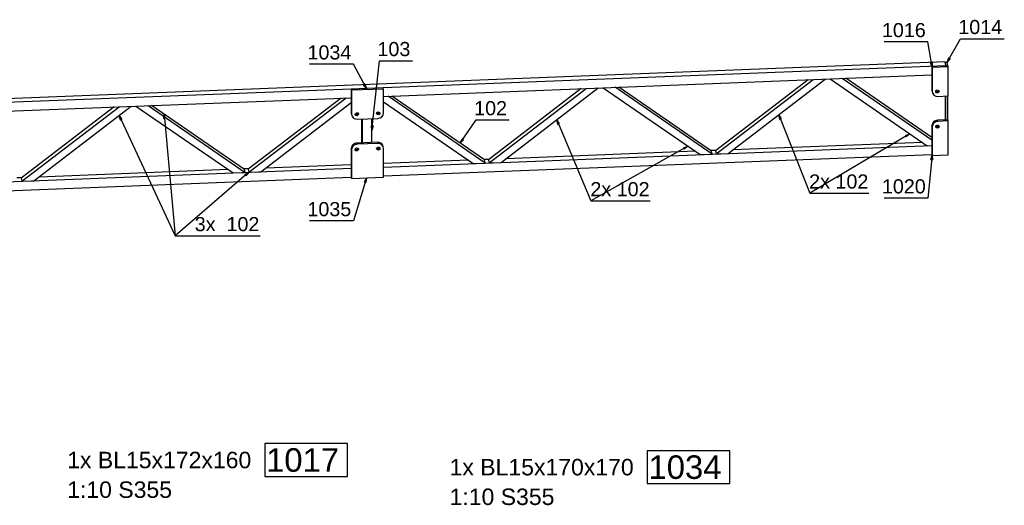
# Model space of a CAD drawing. Header units: millimetres. Extents: x 1814 to 94182, y 11562 to 49454.
# Tile 326 of 656: x 26083 to 26606, y 20624 to 20882. Entities that reach past the tile are written whole.
import ezdxf

# ---------------------------------------------------------------- set-up
doc = ezdxf.new("R2010")
doc.units = ezdxf.units.MM
doc.styles.add('ARIAL', font='arial.ttf')

msp = doc.modelspace()

# ---------------------------------------------------------------- linework, layer by layer
at = {"color": 145, "linetype": 'Continuous', "ltscale": 0.25}
for p, q in [((26574.604, 20859.614), (25510.418, 20817.865)), ((26575.078, 20857.564), (26574.604, 20859.614)), ((26575.62, 20859.363), (26574.671, 20859.326)), ((26574.675, 20859.307), (26575.67, 20859.346)), ((26574.841, 20858.589), (26574.675, 20859.307)), ((26576.002, 20857.91), (26575.67, 20859.346)), ((26575.078, 20857.564), (26275.932, 20845.828)), ((26567.753, 20856.656), (26567.611, 20857.271)), ((26567.611, 20857.271), (26567.611, 20844.519)), ((26576.215, 20856.988), (26567.753, 20856.656)), ((26567.753, 20856.656), (26567.753, 20843.904)), ((26575.007, 20857.871), (26576.002, 20857.91)), ((26576.072, 20857.603), (26575.078, 20857.564)), ((26576.215, 20856.988), (26576.072, 20857.603)), ((26576.215, 20841.503), (26576.215, 20856.988)), ((26276.074, 20841.277), (26567.611, 20852.715)), ((26501.873, 20850.136), (26452.52, 20812.338)), ((26452.9, 20810.698), (26504.53, 20850.24)), ((26459.304, 20810.949), (26510.934, 20850.491)), ((26513.495, 20850.592), (26565.125, 20815.101)), ((26567.611, 20818.046), (26519.899, 20850.843)), ((26567.611, 20819.426), (26521.798, 20850.918)), ((26259.009, 20845.164), (25520.847, 20816.205)), ((26275.932, 20845.828), (26259.009, 20845.164)), ((26259.151, 20844.549), (26259.009, 20845.164)), ((26259.009, 20845.164), (26259.009, 20832.413)), ((26276.074, 20845.213), (26259.151, 20844.549)), ((26259.151, 20844.549), (26259.151, 20831.797)), ((26276.074, 20845.213), (26275.932, 20845.828)), ((26276.074, 20832.461), (26276.074, 20845.213)), ((26381.219, 20845.402), (26331.866, 20807.605)), ((26332.246, 20805.964), (26383.876, 20845.507)), ((26338.65, 20806.216), (26390.28, 20845.758)), ((26392.841, 20845.858), (26444.471, 20810.367)), ((26450.875, 20810.618), (26399.245, 20846.11)), ((26450.496, 20812.259), (26401.144, 20846.184)), ((26567.611, 20844.519), (26567.753, 20843.904)), ((26567.838, 20843.482), (26567.98, 20842.867)), ((25966.973, 20829.151), (26259.009, 20840.608)), ((26253.579, 20840.395), (26204.227, 20802.597)), ((26204.606, 20800.957), (26256.237, 20840.499)), ((26276.074, 20838.452), (26323.817, 20805.634)), ((26330.221, 20805.885), (26278.591, 20841.376)), ((26329.842, 20807.525), (26280.49, 20841.451)), ((26570.739, 20841.288), (26576.215, 20841.503)), ((26574.604, 20841.439), (26574.604, 20828.769)), ((26575.078, 20828.788), (26575.078, 20841.458)), ((26576.073, 20828.822), (26576.073, 20841.497)), ((26132.925, 20835.661), (26083.573, 20797.864)), ((26083.952, 20796.223), (26135.583, 20835.766)), ((26090.357, 20796.475), (26141.987, 20836.017)), ((26144.58, 20836.119), (26196.211, 20800.628)), ((26150.985, 20836.37), (26202.615, 20800.879)), ((26202.236, 20802.519), (26152.884, 20836.444)), ((26211.011, 20801.208), (26259.009, 20837.969)), ((26259.009, 20832.413), (26259.151, 20831.797)), ((26259.236, 20831.375), (26259.378, 20830.76)), ((26262.138, 20829.181), (26273.088, 20829.611)), ((26264.507, 20829.274), (26264.507, 20816.604)), ((26264.981, 20816.622), (26264.981, 20829.292)), ((26269.958, 20816.817), (26269.958, 20829.488)), ((26576.072, 20828.827), (26570.597, 20828.612)), ((26570.597, 20828.612), (26570.739, 20827.997)), ((26576.215, 20828.212), (26570.739, 20827.997)), ((26576.215, 20828.212), (26576.072, 20828.827)), ((26576.215, 20810.152), (26576.215, 20828.212)), ((26567.753, 20825.146), (26567.611, 20825.761)), ((26567.611, 20825.761), (26567.611, 20810.435)), ((26567.753, 20825.146), (26567.753, 20809.82)), ((26259.151, 20813.039), (26259.009, 20813.654)), ((26259.009, 20813.654), (26259.009, 20798.328)), ((26259.151, 20813.039), (26259.151, 20797.713)), ((26272.946, 20816.935), (26261.995, 20816.505)), ((26261.995, 20816.505), (26262.138, 20815.89)), ((26273.088, 20816.319), (26262.138, 20815.89)), ((26272.946, 20816.935), (26273.088, 20816.319)), ((26275.847, 20814.74), (26275.705, 20815.355)), ((26567.611, 20814.991), (26276.074, 20803.554)), ((26276.074, 20798.377), (26276.074, 20813.703)), ((26441.908, 20812.129), (26341.213, 20808.178)), ((26452.805, 20812.556), (26450.212, 20812.455)), ((26450.875, 20810.618), (26450.496, 20812.259)), ((26452.52, 20812.338), (26452.9, 20810.698)), ((26562.562, 20816.862), (26461.867, 20812.912)), ((26565.125, 20815.101), (26567.611, 20815.198)), ((26276.074, 20798.998), (26567.611, 20810.435)), ((26321.254, 20807.395), (26276.074, 20805.623)), ((26332.151, 20807.823), (26329.557, 20807.721)), ((26330.221, 20805.885), (26329.842, 20807.525)), ((26331.866, 20807.605), (26332.246, 20805.964)), ((26444.471, 20810.367), (26450.875, 20810.618)), ((26452.9, 20810.698), (26459.304, 20810.949)), ((26567.611, 20810.435), (26567.753, 20809.82)), ((26567.753, 20809.82), (26576.215, 20810.152)), ((26259.009, 20802.884), (25966.973, 20791.427)), ((26193.648, 20802.389), (26092.919, 20798.437)), ((26204.512, 20802.815), (26201.951, 20802.715)), ((26202.274, 20802.355), (26202.236, 20802.519)), ((26202.615, 20800.879), (26202.274, 20802.355)), ((26204.227, 20802.597), (26204.569, 20801.121)), ((26259.009, 20804.953), (26213.573, 20803.171)), ((26323.817, 20805.634), (26330.221, 20805.885)), ((26332.246, 20805.964), (26338.65, 20806.216)), ((25966.973, 20786.871), (26259.009, 20798.328)), ((26083.858, 20798.082), (26081.297, 20797.981)), ((26083.573, 20797.864), (26083.914, 20796.388)), ((26083.914, 20796.388), (26083.952, 20796.223)), ((26083.952, 20796.223), (26090.357, 20796.475)), ((26196.211, 20800.628), (26202.615, 20800.879)), ((26204.569, 20801.121), (26204.606, 20800.957)), ((26204.606, 20800.957), (26211.011, 20801.208)), ((26259.009, 20798.328), (26259.151, 20797.713)), ((26259.151, 20797.713), (26276.074, 20798.377))]:
    msp.add_line(p, q, dxfattribs=at)
at = {"color": 0, "linetype": 'ByBlock', "lineweight": -2}
for p, q in [((26567.683, 20859.498), (26566.861, 20859.361)), ((26567.682, 20856.963), (26566.861, 20859.361)), ((26567.683, 20859.498), (26567.682, 20856.963)), ((26575.637, 20859.407), (26576.513, 20861.785)), ((26577.237, 20861.372), (26575.637, 20859.407)), ((26577.237, 20861.372), (26576.513, 20861.785)), ((26266.205, 20847.883), (26265.468, 20847.494)), ((26267.003, 20845.477), (26265.468, 20847.494)), ((26266.205, 20847.883), (26267.003, 20845.477)), ((26136.312, 20828.71), (26135.636, 20831.153)), ((26135.636, 20831.153), (26137.068, 20829.061)), ((26136.312, 20828.71), (26137.068, 20829.061)), ((26159.289, 20829.385), (26159.476, 20831.913)), ((26159.289, 20829.385), (26160.119, 20829.461)), ((26159.476, 20831.913), (26160.119, 20829.461)), ((26368.754, 20826.354), (26368.163, 20828.819)), ((26368.163, 20828.819), (26369.521, 20826.679)), ((26486.725, 20829.065), (26486.195, 20831.544)), ((26486.195, 20831.544), (26487.5, 20829.371)), ((26486.725, 20829.065), (26487.5, 20829.371)), ((26269.958, 20823.153), (26269.819, 20825.683)), ((26270.647, 20825.592), (26269.819, 20825.683)), ((26270.647, 20825.592), (26269.958, 20823.153)), ((26368.754, 20826.354), (26369.521, 20826.679)), ((26316.939, 20816.395), (26318.012, 20818.692)), ((26318.698, 20818.219), (26316.939, 20816.395)), ((26318.698, 20818.219), (26318.012, 20818.692)), ((26553.509, 20820.542), (26555.871, 20821.462)), ((26553.509, 20820.542), (26553.935, 20819.826)), ((26555.871, 20821.462), (26553.935, 20819.826)), ((26435.498, 20814.03), (26437.878, 20814.899)), ((26435.498, 20814.03), (26435.908, 20813.305)), ((26437.878, 20814.899), (26435.908, 20813.305)), ((26567.027, 20807.679), (26567.682, 20810.128)), ((26567.027, 20807.679), (26567.856, 20807.599)), ((26567.682, 20810.128), (26567.856, 20807.599)), ((26202.423, 20799.72), (26204.587, 20801.039)), ((26202.423, 20799.72), (26202.968, 20799.089)), ((26204.587, 20801.039), (26202.968, 20799.089)), ((26266.015, 20795.758), (26267.145, 20798.027)), ((26267.145, 20798.027), (26266.812, 20795.514)), ((26266.015, 20795.758), (26266.812, 20795.514))]:
    msp.add_line(p, q, dxfattribs=at)
at = {"color": 7}
for p, q in [((26135.636, 20831.153), (26165.392, 20767.17)), ((26159.476, 20831.913), (26165.392, 20767.17)), ((26368.163, 20828.819), (26386.392, 20785.741)), ((26486.195, 20831.544), (26502.661, 20789.819))]:
    msp.add_line(p, q, dxfattribs=at)
for points in [[(26567.682, 20856.963), (26565.47, 20870.263), (26542.162, 20870.263)], [(26575.637, 20859.407), (26582.764, 20871.913), (26606.072, 20871.913)], [(26269.958, 20823.153), (26274.051, 20860.2), (26291.532, 20860.2)], [(26267.003, 20845.477), (26260.176, 20858.415), (26236.868, 20858.415)], [(26316.939, 20816.395), (26325.446, 20828.771), (26342.927, 20828.771)], [(26555.871, 20821.462), (26502.661, 20789.819), (26534.12, 20789.819)], [(26437.878, 20814.899), (26386.392, 20785.741), (26417.85, 20785.741)], [(26567.682, 20810.128), (26565.47, 20787.243), (26542.162, 20787.243)], [(26204.587, 20801.039), (26165.392, 20767.17), (26210.61, 20767.17)], [(26267.145, 20798.027), (26260.141, 20775.135), (26236.833, 20775.135)]]:
    msp.add_lwpolyline(points, dxfattribs=at)
at = {"color": 4}
for points in [[(26213.094, 20639.311), (26256.941, 20639.311), (26256.941, 20656.811), (26213.094, 20656.811), (26213.094, 20639.311)], [(26416.335, 20635.517), (26460.181, 20635.517), (26460.181, 20653.017), (26416.335, 20653.017), (26416.335, 20635.517)]]:
    msp.add_lwpolyline(points, dxfattribs=at)
at = {"color": 145, "linetype": 'Continuous', "ltscale": 0.25, "extrusion": (0.094801, -0.410111, 0.907095)}
for centre in [(30582.343, 12993.41, -6029.417), (30290.197, 13043.815, -6052.807), (30278.942, 13045.757, -6053.708), (30578.126, 12976.865, -6021.74), (30274.725, 13029.211, -6046.031), (30285.981, 13027.27, -6045.129)]:
    msp.add_circle(centre, 0.9, dxfattribs=at)
at = {"color": 145, "linetype": 'Continuous', "ltscale": 0.25, "extrusion": (-0.995496, -0.039055, 0.086383)}
for centre in [(-19782.161, 2364.421, -27269.057), (-19772.601, 2364.389, -27268.684)]:
    msp.add_circle(centre, 0.7, dxfattribs=at)
for centre, start, end in [((-19800.822, 2364.556, -27270.614), 155.57436, 200.57436), ((-19799.375, 2364.58, -27270.888), 121.846, 155.57436)]:
    msp.add_arc(centre, 0.75, start, end, dxfattribs=at)
at = {"color": 145, "linetype": 'Continuous', "ltscale": 0.25, "extrusion": (0.094801, -0.410111, 0.907095)}
for centre, start, end in [((30582.595, 12993.974, -6029.679), 168.15752, 190.65752), ((30582.595, 12993.401, -6029.413), 168.15752, 258.15752), ((30279.195, 13046.32, -6053.97), 168.15752, 190.65752), ((30279.195, 13045.748, -6053.704), 168.15752, 258.15752), ((30289.961, 13043.89, -6052.842), 258.15752, 348.15752), ((30578.37, 12977.395, -6021.986), 78.15752, 168.15752), ((30578.37, 12976.823, -6021.72), 78.15752, 168.15752), ((30274.971, 13029.742, -6046.277), 78.15752, 168.15752), ((30274.971, 13029.169, -6046.011), 78.15752, 168.15752), ((30285.736, 13027.884, -6045.415), 10.65752, 78.15752), ((30285.736, 13027.312, -6045.149), 348.15752, 78.15752)]:
    msp.add_arc(centre, 3, start, end, dxfattribs=at)
at = {"color": 145, "linetype": 'Continuous', "ltscale": 0.25, "extrusion": (-0.094801, 0.410111, -0.907095)}
for centre, start, end in [((-30582.343, 12993.983, 6029.683), 203.29188, 335.1137), ((-30290.197, 13044.388, 6053.073), 203.29188, 335.11367), ((-30278.942, 13046.33, 6053.974), 203.29192, 335.1137), ((-30578.126, 12977.438, 6022.006), 203.29188, 335.1137), ((-30274.725, 13029.784, 6046.296), 203.29192, 335.11369), ((-30285.981, 13027.842, 6045.395), 203.29189, 335.11367)]:
    msp.add_arc(centre, 0.9, start, end, dxfattribs=at)

# ---------------------------------------------------------------- texts
at = {"color": 7, "style": 'ARIAL'}
for s, p in [('1016', (26541.021, 20872.763)), ('1014', (26581.623, 20874.413)), ('103', (26272.91, 20862.7)), ('1034', (26235.727, 20860.915)), ('102', (26324.305, 20831.271)), ('2x 102', (26502.355, 20792.319)), ('1020', (26541.021, 20789.743)), ('2x 102', (26386.085, 20788.241)), ('1035', (26235.692, 20777.635)), ('3x  102', (26175.801, 20769.67))]:
    msp.add_text(s, height=7.5, dxfattribs=at).set_placement(p)
at = {"color": 30, "style": 'ARIAL'}
for s, height, p in [('1x BL15x172x160 ', 8.74982, (26108.002, 20643.686)), ('1x BL15x170x170 ', 8.74982, (26311.242, 20639.892)), ('1:10 S355', 8.7498, (26108.002, 20627.936)), ('1:10 S355', 8.7498, (26311.242, 20624.142))]:
    msp.add_text(s, height=height, dxfattribs=at).set_placement(p)
at = {"color": 4, "style": 'ARIAL'}
for s, p in [('1017', (26213.693, 20641.811)), ('1034', (26416.933, 20638.017))]:
    msp.add_text(s, height=12.4997, dxfattribs=at).set_placement(p)

doc.saveas('drawing.dxf')
